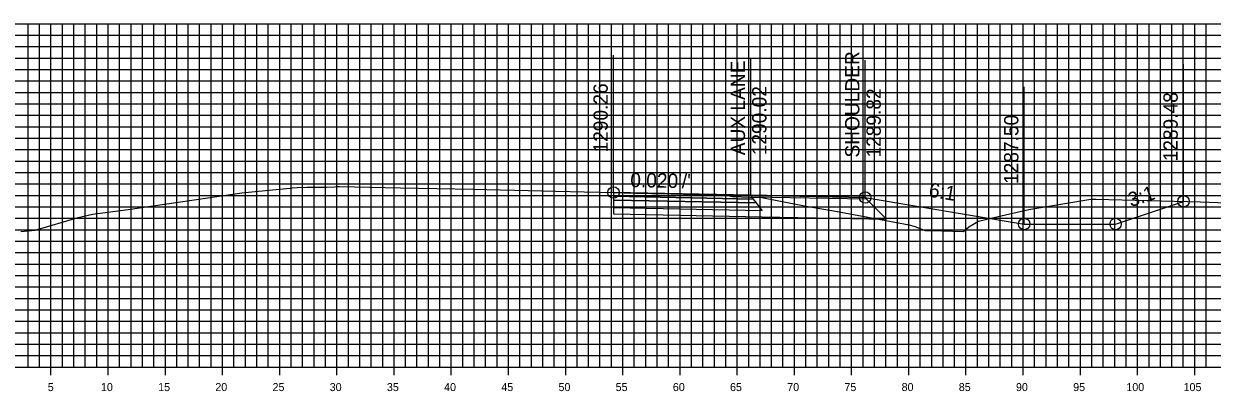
# Model space of a CAD drawing. Extents: x 674939 to 678919, y 750652 to 765176.
# Drawn here: x 678751.2 to 678855.1, y 764569.2 to 764601.3 of the extents above; entities that cross this region are included whole.
import ezdxf

# ---------------------------------------------------------------- set-up
doc = ezdxf.new("R2010")
doc.units = 0
for name, color, linetype in [('R_Alt Surface', 7, 'Continuous'), ('R_Axis', 7, 'Continuous'), ('R_Axis Annot', 7, 'Continuous'), ('R_Exist Surface', 7, 'Continuous'), ('R_Fin Surface', 7, 'Continuous'), ('R_Grid', 7, 'Continuous'), ('R_No Plot', 7, 'Continuous'), ('R_Xsect Elev', 7, 'Continuous'), ('R_Xsect Slope', 7, 'Continuous')]:
    doc.layers.add(name, color=color, linetype=linetype)

msp = doc.modelspace()

# ---------------------------------------------------------------- linework, layer by layer
for points in [[(678824.71, 764586.1), (678838.61, 764583.79)], [(678838.61, 764583.79), (678846.61, 764583.79), (678852.54, 764585.77)]]:
    msp.add_lwpolyline(points)
at = {"layer": 'R_Alt Surface'}
for points in [[(678802.71, 764586.21), (678802.71, 764585.88), (678815.21, 764585.63), (678814.96, 764585.96)], [(678802.71, 764585.88), (678802.71, 764585.22), (678815.71, 764584.96), (678815.21, 764585.63)]]:
    msp.add_lwpolyline(points, close=True, dxfattribs=at)
msp.add_lwpolyline([(678802.71, 764585.22), (678802.71, 764584.68), (678815.71, 764584.42), (678826.58, 764584.2), (678824.83, 764585.95)], dxfattribs=at)
at = {"layer": 'R_Axis'}
for p, q in [((678753.53, 764570.59), (678753.53, 764571.99)), ((678758.53, 764570.59), (678758.53, 764571.99)), ((678763.53, 764570.59), (678763.53, 764571.99)), ((678768.53, 764570.59), (678768.53, 764571.99)), ((678773.53, 764570.59), (678773.53, 764571.99)), ((678778.53, 764570.59), (678778.53, 764571.99)), ((678783.53, 764570.59), (678783.53, 764571.99)), ((678788.53, 764570.59), (678788.53, 764571.99)), ((678793.53, 764570.59), (678793.53, 764571.99)), ((678798.53, 764570.59), (678798.53, 764571.99)), ((678803.53, 764570.59), (678803.53, 764571.99)), ((678808.53, 764570.59), (678808.53, 764571.99)), ((678813.53, 764570.59), (678813.53, 764571.99)), ((678818.53, 764570.59), (678818.53, 764571.99)), ((678823.53, 764570.59), (678823.53, 764571.99)), ((678828.53, 764570.59), (678828.53, 764571.99)), ((678833.53, 764570.59), (678833.53, 764571.99)), ((678838.53, 764570.59), (678838.53, 764571.99)), ((678843.53, 764570.59), (678843.53, 764571.99)), ((678848.53, 764570.59), (678848.53, 764571.99)), ((678853.53, 764570.59), (678853.53, 764571.99)), ((678598.53, 764571.29), (678898.53, 764571.29))]:
    msp.add_line(p, q, dxfattribs=at)
at = {"layer": 'R_Exist Surface'}
msp.add_lwpolyline([(678750.9, 764583.14), (678752.15, 764583.25), (678755.92, 764584.35), (678757.16, 764584.65), (678760.29, 764585.07), (678770.23, 764586.51), (678771.66, 764586.66), (678774.44, 764586.91), (678774.63, 764586.95), (678775.04, 764586.97), (678775.9, 764587), (678776.94, 764587.02), (678777.61, 764587.01), (678778.31, 764587.03), (678778.57, 764587.06), (678778.6, 764587.06), (678778.73, 764587.06), (678784.09, 764586.96), (678790.45, 764586.84), (678796.45, 764586.69), (678800.15, 764586.6), (678801.51, 764586.57), (678802.71, 764586.54), (678803.62, 764586.52), (678804.63, 764586.5), (678806.05, 764586.47), (678807.74, 764586.43), (678808.79, 764586.39), (678811.24, 764586.31), (678812.83, 764586.25), (678812.97, 764586.22), (678813.12, 764586.2), (678814.67, 764586.14), (678815.67, 764586.1), (678819.56, 764585.36), (678821.79, 764584.96), (678824.79, 764584.41), (678828.57, 764583.73), (678829.07, 764583.56), (678829.96, 764583.22), (678831.43, 764583.2), (678833.3, 764583.15), (678833.79, 764583.53), (678834.62, 764584.03), (678836.33, 764584.44), (678839.02, 764585.07), (678844.45, 764585.95), (678844.57, 764585.97), (678844.88, 764585.96), (678854.04, 764585.73), (678857.83, 764585.58)], dxfattribs=at)
at = {"layer": 'R_Fin Surface'}
for points in [[(678824.71, 764586.1), (678814.71, 764586.3), (678802.71, 764586.54)], [(678802.71, 764586.54), (678814.71, 764586.3), (678824.71, 764586.1), (678838.61, 764583.79), (678846.61, 764583.79), (678852.54, 764585.77)], [(678824.71, 764586.1), (678824.71, 764586.1)]]:
    msp.add_lwpolyline(points, dxfattribs=at)
for points in [[(678802.71, 764586.54), (678802.71, 764586.21), (678814.96, 764585.96), (678814.71, 764586.3)], [(678814.71, 764586.3), (678824.71, 764586.1), (678824.83, 764585.95), (678814.83, 764586.14)]]:
    msp.add_lwpolyline(points, close=True, dxfattribs=at)
at = {"layer": 'R_Grid'}
for p, q in [((678598.53, 764601.29), (678898.53, 764601.29)), ((678751.53, 764571.29), (678751.53, 764601.29)), ((678752.53, 764571.29), (678752.53, 764601.29)), ((678753.53, 764571.29), (678753.53, 764601.29)), ((678754.53, 764571.29), (678754.53, 764601.29)), ((678755.53, 764571.29), (678755.53, 764601.29)), ((678756.53, 764571.29), (678756.53, 764601.29)), ((678757.53, 764571.29), (678757.53, 764601.29)), ((678758.53, 764571.29), (678758.53, 764601.29)), ((678759.53, 764571.29), (678759.53, 764601.29)), ((678760.53, 764571.29), (678760.53, 764601.29)), ((678761.53, 764571.29), (678761.53, 764601.29)), ((678762.53, 764571.29), (678762.53, 764601.29)), ((678763.53, 764571.29), (678763.53, 764601.29)), ((678764.53, 764571.29), (678764.53, 764601.29)), ((678765.53, 764571.29), (678765.53, 764601.29)), ((678766.53, 764571.29), (678766.53, 764601.29)), ((678767.53, 764571.29), (678767.53, 764601.29)), ((678768.53, 764571.29), (678768.53, 764601.29)), ((678769.53, 764571.29), (678769.53, 764601.29)), ((678770.53, 764571.29), (678770.53, 764601.29)), ((678771.53, 764571.29), (678771.53, 764601.29)), ((678772.53, 764571.29), (678772.53, 764601.29)), ((678773.53, 764571.29), (678773.53, 764601.29)), ((678774.53, 764571.29), (678774.53, 764601.29)), ((678775.53, 764571.29), (678775.53, 764601.29)), ((678776.53, 764571.29), (678776.53, 764601.29)), ((678777.53, 764571.29), (678777.53, 764601.29)), ((678778.53, 764571.29), (678778.53, 764601.29)), ((678779.53, 764571.29), (678779.53, 764601.29)), ((678780.53, 764571.29), (678780.53, 764601.29)), ((678781.53, 764571.29), (678781.53, 764601.29)), ((678782.53, 764571.29), (678782.53, 764601.29)), ((678783.53, 764571.29), (678783.53, 764601.29)), ((678784.53, 764571.29), (678784.53, 764601.29)), ((678785.53, 764571.29), (678785.53, 764601.29)), ((678786.53, 764571.29), (678786.53, 764601.29)), ((678787.53, 764571.29), (678787.53, 764601.29)), ((678788.53, 764571.29), (678788.53, 764601.29)), ((678789.53, 764571.29), (678789.53, 764601.29)), ((678790.53, 764571.29), (678790.53, 764601.29)), ((678791.53, 764571.29), (678791.53, 764601.29)), ((678792.53, 764571.29), (678792.53, 764601.29)), ((678793.53, 764571.29), (678793.53, 764601.29)), ((678794.53, 764571.29), (678794.53, 764601.29)), ((678795.53, 764571.29), (678795.53, 764601.29)), ((678796.53, 764571.29), (678796.53, 764601.29)), ((678797.53, 764571.29), (678797.53, 764601.29)), ((678798.53, 764571.29), (678798.53, 764601.29)), ((678799.53, 764571.29), (678799.53, 764601.29)), ((678800.53, 764571.29), (678800.53, 764601.29)), ((678801.53, 764571.29), (678801.53, 764601.29)), ((678802.53, 764571.29), (678802.53, 764601.29)), ((678803.53, 764571.29), (678803.53, 764601.29)), ((678804.53, 764571.29), (678804.53, 764601.29)), ((678805.53, 764571.29), (678805.53, 764601.29)), ((678806.53, 764571.29), (678806.53, 764601.29)), ((678807.53, 764571.29), (678807.53, 764601.29)), ((678808.53, 764571.29), (678808.53, 764601.29)), ((678809.53, 764571.29), (678809.53, 764601.29)), ((678810.53, 764571.29), (678810.53, 764601.29)), ((678811.53, 764571.29), (678811.53, 764601.29)), ((678812.53, 764571.29), (678812.53, 764601.29)), ((678813.53, 764571.29), (678813.53, 764601.29)), ((678814.53, 764571.29), (678814.53, 764601.29)), ((678815.53, 764571.29), (678815.53, 764601.29)), ((678816.53, 764571.29), (678816.53, 764601.29)), ((678817.53, 764571.29), (678817.53, 764601.29)), ((678818.53, 764571.29), (678818.53, 764601.29)), ((678819.53, 764571.29), (678819.53, 764601.29)), ((678820.53, 764571.29), (678820.53, 764601.29)), ((678821.53, 764571.29), (678821.53, 764601.29)), ((678822.53, 764571.29), (678822.53, 764601.29)), ((678823.53, 764571.29), (678823.53, 764601.29)), ((678824.53, 764571.29), (678824.53, 764601.29)), ((678825.53, 764571.29), (678825.53, 764601.29)), ((678826.53, 764571.29), (678826.53, 764601.29)), ((678827.53, 764571.29), (678827.53, 764601.29)), ((678828.53, 764571.29), (678828.53, 764601.29)), ((678829.53, 764571.29), (678829.53, 764601.29)), ((678830.53, 764571.29), (678830.53, 764601.29)), ((678831.53, 764571.29), (678831.53, 764601.29)), ((678832.53, 764571.29), (678832.53, 764601.29)), ((678833.53, 764571.29), (678833.53, 764601.29)), ((678834.53, 764571.29), (678834.53, 764601.29)), ((678835.53, 764571.29), (678835.53, 764601.29)), ((678836.53, 764571.29), (678836.53, 764601.29)), ((678837.53, 764571.29), (678837.53, 764601.29)), ((678838.53, 764571.29), (678838.53, 764601.29)), ((678839.53, 764571.29), (678839.53, 764601.29)), ((678840.53, 764571.29), (678840.53, 764601.29)), ((678841.53, 764571.29), (678841.53, 764601.29)), ((678842.53, 764571.29), (678842.53, 764601.29)), ((678843.53, 764571.29), (678843.53, 764601.29)), ((678844.53, 764571.29), (678844.53, 764601.29)), ((678845.53, 764571.29), (678845.53, 764601.29)), ((678846.53, 764571.29), (678846.53, 764601.29)), ((678847.53, 764571.29), (678847.53, 764601.29)), ((678848.53, 764571.29), (678848.53, 764601.29)), ((678849.53, 764571.29), (678849.53, 764601.29)), ((678850.53, 764571.29), (678850.53, 764601.29)), ((678851.53, 764571.29), (678851.53, 764601.29)), ((678852.53, 764571.29), (678852.53, 764601.29)), ((678853.53, 764571.29), (678853.53, 764601.29)), ((678854.53, 764571.29), (678854.53, 764601.29)), ((678598.53, 764600.29), (678898.53, 764600.29)), ((678598.53, 764599.29), (678898.53, 764599.29)), ((678598.53, 764598.29), (678898.53, 764598.29)), ((678598.53, 764597.29), (678898.53, 764597.29)), ((678598.53, 764596.29), (678898.53, 764596.29)), ((678598.53, 764595.29), (678898.53, 764595.29)), ((678598.53, 764594.29), (678898.53, 764594.29)), ((678598.53, 764593.29), (678898.53, 764593.29)), ((678598.53, 764592.29), (678898.53, 764592.29)), ((678598.53, 764591.29), (678898.53, 764591.29)), ((678598.53, 764590.29), (678898.53, 764590.29)), ((678598.53, 764589.29), (678898.53, 764589.29)), ((678598.53, 764588.29), (678898.53, 764588.29)), ((678598.53, 764587.29), (678898.53, 764587.29)), ((678598.53, 764586.29), (678898.53, 764586.29)), ((678598.53, 764585.29), (678898.53, 764585.29)), ((678598.53, 764584.29), (678898.53, 764584.29)), ((678598.53, 764583.29), (678898.53, 764583.29)), ((678598.53, 764582.29), (678898.53, 764582.29)), ((678598.53, 764581.29), (678898.53, 764581.29)), ((678598.53, 764580.29), (678898.53, 764580.29)), ((678598.53, 764579.29), (678898.53, 764579.29)), ((678598.53, 764578.29), (678898.53, 764578.29)), ((678598.53, 764577.29), (678898.53, 764577.29)), ((678598.53, 764576.29), (678898.53, 764576.29)), ((678598.53, 764575.29), (678898.53, 764575.29)), ((678598.53, 764574.29), (678898.53, 764574.29)), ((678598.53, 764573.29), (678898.53, 764573.29)), ((678598.53, 764572.29), (678898.53, 764572.29)), ((678598.53, 764571.29), (678898.53, 764571.29))]:
    msp.add_line(p, q, dxfattribs=at)
at = {"layer": 'R_No Plot'}
for centre in [(678802.71, 764586.54), (678824.71, 764586.1), (678852.54, 764585.77), (678838.61, 764583.79), (678846.61, 764583.79)]:
    msp.add_circle(centre, 0.5, dxfattribs=at)
at = {"layer": 'R_Xsect Elev'}
for p, q in [((678802.71, 764586.54), (678802.71, 764598.54)), ((678814.71, 764586.3), (678814.71, 764598.3)), ((678824.71, 764586.1), (678824.71, 764598.1)), ((678852.54, 764585.77), (678852.54, 764597.77)), ((678838.61, 764583.79), (678838.61, 764595.79))]:
    msp.add_line(p, q, dxfattribs=at)

# ---------------------------------------------------------------- texts
at = {"layer": 'R_Axis Annot'}
for s, p in [('5', (678753.25, 764569.19)), ('10', (678757.9, 764569.19)), ('15', (678762.9, 764569.19)), ('20', (678767.9, 764569.19)), ('25', (678772.9, 764569.19)), ('30', (678777.9, 764569.19)), ('35', (678782.9, 764569.19)), ('40', (678787.9, 764569.19)), ('45', (678792.9, 764569.19)), ('50', (678797.9, 764569.19)), ('55', (678802.9, 764569.19)), ('60', (678807.9, 764569.19)), ('65', (678812.9, 764569.19)), ('70', (678817.9, 764569.19)), ('75', (678822.9, 764569.19)), ('80', (678827.9, 764569.19)), ('85', (678832.9, 764569.19)), ('90', (678837.9, 764569.19)), ('95', (678842.9, 764569.19)), ('100', (678847.55, 764569.19)), ('105', (678852.55, 764569.19))]:
    msp.add_text(s, height=0.7, dxfattribs=at).set_placement(p)
at = {"layer": 'R_Xsect Elev'}
for s, p in [('SHOULDER', (678824.21, 764589.6)), ('AUX LANE', (678814.21, 764589.8)), ('1290.26', (678802.21, 764590.04)), ('1290.02', (678816.08, 764589.8)), ('1289.82', (678826.08, 764589.6)), ('1289.48', (678852.04, 764589.27)), ('1287.50', (678838.11, 764587.29))]:
    msp.add_text(s, height=1.25, rotation=90, dxfattribs=at).set_placement(p)
at = {"layer": 'R_Xsect Slope'}
for s, rotation, p in [("0.020'/'", 358.8542, (678804.17, 764587.02)), ('6:1', 350.5377, (678830.22, 764586.19)), ('3:1', 18.4349, (678847.95, 764585.26))]:
    msp.add_text(s, height=1.25, rotation=rotation, dxfattribs=at).set_placement(p)

doc.saveas('drawing.dxf')
